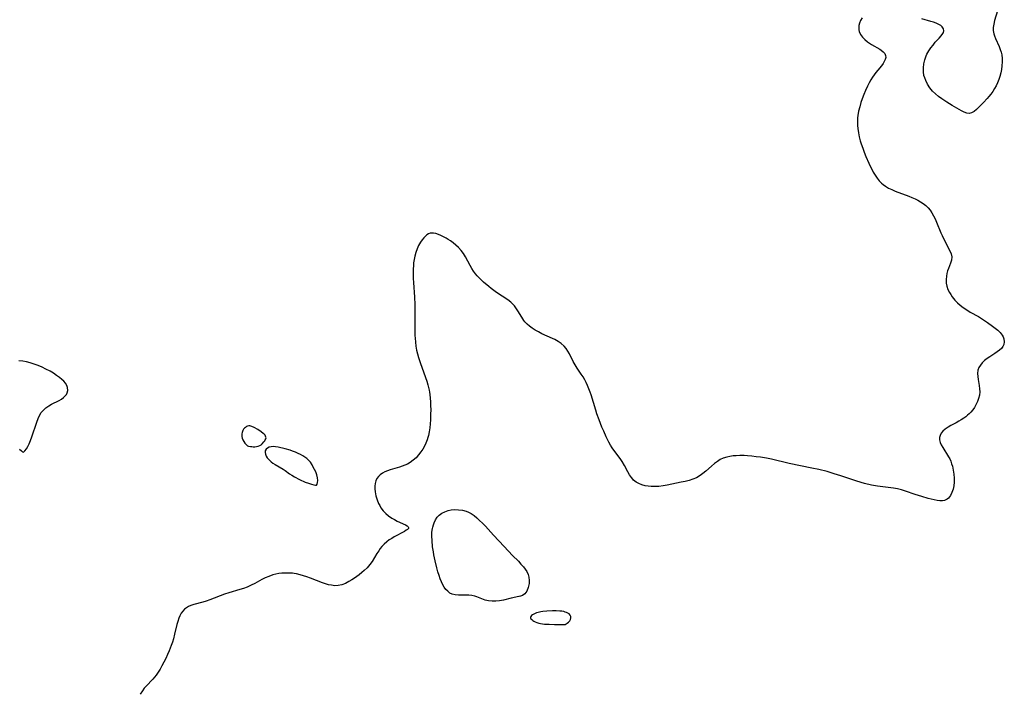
# Model space of a CAD drawing. Header units: inches. Extents: x 1073367 to 1082519, y 1569854 to 1574957.
# Tile 289 of 565: x 1079677 to 1080114, y 1571420 to 1571719. Entities that reach past the tile are written whole.
import ezdxf

# ---------------------------------------------------------------- set-up
doc = ezdxf.new("R2010")
doc.units = ezdxf.units.IN
doc.header["$MEASUREMENT"] = 0
doc.layers.add('CGG_CurvaNivelLidar_v1', color=7, linetype='Continuous', lineweight=30, true_color=0x008008)

msp = doc.modelspace()

# ---------------------------------------------------------------- linework, layer by layer
at = {"layer": 'CGG_CurvaNivelLidar_v1'}
for points in [[(1080110.9943, 1571722.5911, 74.5), (1080109.6661, 1571718.2165, 74.5), (1080109.2623, 1571716.6834, 74.5), (1080108.991, 1571715.2107, 74.5), (1080108.9662, 1571713.7671, 74.5), (1080109.262, 1571712.3403, 74.5), (1080109.5594, 1571711.474, 74.5), (1080110.0317, 1571710.3106, 74.5), (1080111.6474, 1571706.6554, 74.5), (1080112.1179, 1571705.4473, 74.5), (1080112.5182, 1571704.2121, 74.5), (1080112.8152, 1571702.9471, 74.5), (1080112.9993, 1571701.4267, 74.5), (1080113.0263, 1571699.8731, 74.5), (1080112.9051, 1571698.1325, 74.5), (1080112.6803, 1571696.5565, 74.5), (1080112.357, 1571694.9808, 74.5), (1080111.9392, 1571693.4163, 74.5), (1080111.4735, 1571692.0057, 74.5), (1080110.9253, 1571690.6232, 74.5), (1080110.2991, 1571689.2925, 74.5), (1080109.5955, 1571688.0042, 74.5), (1080108.8196, 1571686.765, 74.5), (1080107.973, 1571685.5848, 74.5), (1080107.1164, 1571684.5328, 74.5), (1080106.3945, 1571683.7053, 74.5), (1080104.6438, 1571681.8016, 74.5), (1080102.6375, 1571679.7565, 74.5), (1080101.56, 1571678.7564, 74.5), (1080100.4984, 1571677.9159, 74.5), (1080099.4383, 1571677.3073, 74.5), (1080098.3645, 1571677.0194, 74.5), (1080097.2772, 1571677.1147, 74.5), (1080096.1497, 1571677.5089, 74.5), (1080094.969, 1571678.1016, 74.5), (1080090.7976, 1571680.4742, 74.5), (1080088.3698, 1571681.9643, 74.5), (1080086.1734, 1571683.4311, 74.5), (1080084.7158, 1571684.5132, 74.5), (1080083.3369, 1571685.6792, 74.5), (1080082.0739, 1571686.946, 74.5), (1080080.9007, 1571688.4141, 74.5), (1080079.8996, 1571689.9854, 74.5), (1080079.0755, 1571691.6304, 74.5), (1080078.6115, 1571692.8252, 74.5), (1080078.3056, 1571693.8689, 74.5), (1080078.0487, 1571695.4234, 74.5), (1080078.0138, 1571697.2144, 74.5), (1080078.2131, 1571699.0132, 74.5), (1080078.6219, 1571700.7896, 74.5), (1080079.2342, 1571702.512, 74.5), (1080079.6214, 1571703.3452, 74.5), (1080080.4163, 1571704.7572, 74.5), (1080081.3213, 1571706.1055, 74.5), (1080082.3016, 1571707.3832, 74.5), (1080083.3259, 1571708.5791, 74.5), (1080085.0956, 1571710.4633, 74.5), (1080085.9813, 1571711.4622, 74.5), (1080086.6761, 1571712.4168, 74.5), (1080086.9265, 1571712.8839, 74.5), (1080087.1521, 1571713.7131, 74.5), (1080087.0278, 1571714.5094, 74.5), (1080086.4386, 1571715.3922, 74.5), (1080085.7238, 1571715.9725, 74.5), (1080084.8288, 1571716.4966, 74.5), (1080083.7491, 1571717.0061, 74.5), (1080082.5504, 1571717.4771, 74.5), (1080081.3571, 1571717.8755, 74.5), (1080077.3912, 1571719.0686, 74.5)], [(1080050.8072, 1571719.4027, 74.5), (1080050.1429, 1571718.2399, 74.5), (1080049.6575, 1571717.028, 74.5), (1080049.4211, 1571716.0713, 74.5), (1080049.3245, 1571715.1105, 74.5), (1080049.3866, 1571714.1587, 74.5), (1080049.5889, 1571713.312, 74.5), (1080050.1172, 1571712.1186, 74.5), (1080050.9533, 1571710.9031, 74.5), (1080052.0001, 1571709.7849, 74.5), (1080053.2062, 1571708.7768, 74.5), (1080054.1198, 1571708.1428, 74.5), (1080055.0669, 1571707.5536, 74.5), (1080058.6586, 1571705.4831, 74.5), (1080059.3614, 1571705.0239, 74.5), (1080060.2109, 1571704.334, 74.5), (1080060.8573, 1571703.5816, 74.5), (1080061.2413, 1571702.7622, 74.5), (1080061.3164, 1571701.8859, 74.5), (1080061.1207, 1571700.9644, 74.5), (1080060.6969, 1571700.0228, 74.5), (1080060.1107, 1571699.116, 74.5), (1080059.3972, 1571698.1967, 74.5), (1080057.7832, 1571696.2671, 74.5), (1080056.9577, 1571695.2321, 74.5), (1080056.2043, 1571694.2099, 74.5), (1080055.4779, 1571693.1391, 74.5), (1080054.6812, 1571691.8543, 74.5), (1080053.9286, 1571690.522, 74.5), (1080053.2229, 1571689.1497, 74.5), (1080052.2948, 1571687.1273, 74.5), (1080051.5606, 1571685.3474, 74.5), (1080050.8852, 1571683.5417, 74.5), (1080050.3188, 1571681.8508, 74.5), (1080049.7662, 1571679.9483, 74.5), (1080049.3086, 1571678.0323, 74.5), (1080048.9657, 1571676.107, 74.5), (1080048.8406, 1571675.0855, 74.5), (1080048.7616, 1571674.0627, 74.5), (1080048.735, 1571672.98, 74.5), (1080048.7818, 1571671.6182, 74.5), (1080048.907, 1571670.2571, 74.5), (1080049.1779, 1571668.4647, 74.5), (1080049.5519, 1571666.6813, 74.5), (1080050.0176, 1571664.9111, 74.5), (1080050.4628, 1571663.4688, 74.5), (1080051.089, 1571661.6529, 74.5), (1080051.7659, 1571659.8517, 74.5), (1080052.563, 1571657.858, 74.5), (1080053.7878, 1571654.96, 74.5), (1080054.4414, 1571653.5426, 74.5), (1080055.1046, 1571652.2216, 74.5), (1080055.8079, 1571650.936, 74.5), (1080056.6236, 1571649.5806, 74.5), (1080057.5003, 1571648.2902, 74.5), (1080058.4547, 1571647.0847, 74.5), (1080059.5084, 1571645.9891, 74.5), (1080060.1456, 1571645.4384, 74.5), (1080061.2309, 1571644.6571, 74.5), (1080062.6041, 1571643.8671, 74.5), (1080064.0588, 1571643.1777, 74.5), (1080065.5696, 1571642.5528, 74.5), (1080071.5119, 1571640.3007, 74.5), (1080072.9697, 1571639.713, 74.5), (1080074.3945, 1571639.0796, 74.5), (1080075.609, 1571638.4654, 74.5), (1080076.7765, 1571637.7925, 74.5), (1080077.8877, 1571637.0564, 74.5), (1080079.0487, 1571636.1494, 74.5), (1080080.103, 1571635.1398, 74.5), (1080080.9998, 1571634.0615, 74.5), (1080081.7932, 1571632.8929, 74.5), (1080082.5394, 1571631.5777, 74.5), (1080083.2104, 1571630.2037, 74.5), (1080083.8258, 1571628.7895, 74.5), (1080085.7862, 1571623.9467, 74.5), (1080086.3089, 1571622.7826, 74.5), (1080087.5104, 1571620.3352, 74.5), (1080089.8356, 1571616.006, 74.5), (1080090.4006, 1571614.6458, 74.5), (1080090.6635, 1571613.2922, 74.5), (1080090.5409, 1571611.9414, 74.5), (1080090.1329, 1571610.5688, 74.5), (1080089.1849, 1571608.2035, 74.5), (1080088.7953, 1571607.0869, 74.5), (1080088.4731, 1571605.9275, 74.5), (1080088.2415, 1571604.7361, 74.5), (1080088.12, 1571603.2898, 74.5), (1080088.2156, 1571601.7047, 74.5), (1080088.5001, 1571600.2957, 74.5), (1080088.9557, 1571598.9134, 74.5), (1080089.5716, 1571597.5745, 74.5), (1080090.1454, 1571596.5903, 74.5), (1080090.7936, 1571595.6372, 74.5), (1080091.3705, 1571594.8783, 74.5), (1080091.9905, 1571594.1436, 74.5), (1080093.1363, 1571592.9706, 74.5), (1080094.3866, 1571591.8719, 74.5), (1080095.7169, 1571590.839, 74.5), (1080097.2611, 1571589.7686, 74.5), (1080098.8674, 1571588.7814, 74.5), (1080102.4671, 1571586.8243, 74.5), (1080103.8469, 1571586.0139, 74.5), (1080105.1932, 1571585.1587, 74.5), (1080106.5018, 1571584.2701, 74.5), (1080108.77, 1571582.5978, 74.5), (1080109.9319, 1571581.6837, 74.5), (1080111.0181, 1571580.7673, 74.5), (1080112.0882, 1571579.742, 74.5), (1080112.9548, 1571578.669, 74.5), (1080113.4134, 1571577.8488, 74.5), (1080113.7317, 1571577.0039, 74.5), (1080113.946, 1571575.7062, 74.5), (1080113.7667, 1571574.4604, 74.5), (1080113.3199, 1571573.5729, 74.5), (1080112.6458, 1571572.7403, 74.5), (1080111.7983, 1571571.9525, 74.5), (1080110.8232, 1571571.2016, 74.5), (1080109.7909, 1571570.4986, 74.5), (1080107.4876, 1571569.0246, 74.5), (1080106.2935, 1571568.2089, 74.5), (1080105.1764, 1571567.3313, 74.5), (1080104.1779, 1571566.3631, 74.5), (1080103.3357, 1571565.3133, 74.5), (1080102.6846, 1571564.1909, 74.5), (1080102.2689, 1571563.0008, 74.5), (1080102.1163, 1571561.5789, 74.5), (1080102.1917, 1571560.2822, 74.5), (1080102.3849, 1571558.9461, 74.5), (1080102.8527, 1571556.2092, 74.5), (1080103.0087, 1571554.8235, 74.5), (1080103.0387, 1571553.4284, 74.5), (1080102.8854, 1571551.9693, 74.5), (1080102.5522, 1571550.5227, 74.5), (1080102.0559, 1571549.1048, 74.5), (1080101.3426, 1571547.6099, 74.5), (1080100.68, 1571546.4982, 74.5), (1080099.9263, 1571545.4365, 74.5), (1080099.0814, 1571544.4367, 74.5), (1080098.3014, 1571543.6549, 74.5), (1080097.6226, 1571543.0585, 74.5), (1080096.8053, 1571542.4167, 74.5), (1080095.9549, 1571541.8096, 74.5), (1080094.8453, 1571541.0791, 74.5), (1080093.7116, 1571540.3885, 74.5), (1080092.5655, 1571539.7379, 74.5), (1080090.1917, 1571538.4655, 74.5), (1080089.0722, 1571537.8186, 74.5), (1080087.7717, 1571536.9265, 74.5), (1080086.6703, 1571535.9388, 74.5), (1080085.9716, 1571535.0605, 74.5), (1080085.4791, 1571534.1203, 74.5), (1080085.23, 1571533.1293, 74.5), (1080085.2542, 1571532.0861, 74.5), (1080085.5138, 1571531.0139, 74.5), (1080085.9572, 1571529.9249, 74.5), (1080086.634, 1571528.6672, 74.5), (1080089.2522, 1571524.5938, 74.5), (1080089.7584, 1571523.6502, 74.5), (1080090.1933, 1571522.6653, 74.5), (1080090.5749, 1571521.5607, 74.5), (1080090.89, 1571520.42, 74.5), (1080091.285, 1571518.6475, 74.5), (1080091.5565, 1571516.8342, 74.5), (1080091.6638, 1571515.0662, 74.5), (1080091.6268, 1571513.3119, 74.5), (1080091.4755, 1571511.7734, 74.5), (1080091.1956, 1571510.3027, 74.5), (1080090.7083, 1571508.7825, 74.5), (1080090.0466, 1571507.4364, 74.5), (1080089.2174, 1571506.3255, 74.5), (1080088.5906, 1571505.7739, 74.5), (1080088.064, 1571505.4639, 74.5), (1080087.3475, 1571505.2099, 74.5), (1080086.5422, 1571505.0837, 74.5), (1080085.3767, 1571505.0893, 74.5), (1080084.1323, 1571505.2447, 74.5), (1080082.8245, 1571505.5018, 74.5), (1080080.1561, 1571506.1425, 74.5), (1080077.3461, 1571506.9351, 74.5), (1080074.3765, 1571507.918, 74.5), (1080070.1316, 1571509.4208, 74.5), (1080068.3761, 1571509.9473, 74.5), (1080066.5507, 1571510.3562, 74.5), (1080064.8242, 1571510.6286, 74.5), (1080059.978, 1571511.2148, 74.5), (1080057.6188, 1571511.5875, 74.5), (1080055.0553, 1571512.0914, 74.5), (1080051.9491, 1571512.8136, 74.5), (1080050.4058, 1571513.2196, 74.5), (1080047.9893, 1571513.9293, 74.5), (1080046.3424, 1571514.47, 74.5), (1080041.4244, 1571516.1705, 74.5), (1080038.4679, 1571517.1013, 74.5), (1080035.2789, 1571518.0179, 74.5), (1080031.626, 1571518.9296, 74.5), (1080028.4742, 1571519.6203, 74.5), (1080018.5275, 1571521.6654, 74.5), (1080010.6479, 1571523.488, 74.5), (1080008.371, 1571523.9578, 74.5), (1080005.7258, 1571524.4061, 74.5), (1080003.8022, 1571524.6704, 74.5), (1080001.8807, 1571524.886, 74.5), (1079999.9663, 1571525.0495, 74.5), (1079998.4806, 1571525.1343, 74.5), (1079996.5038, 1571525.1682, 74.5), (1079995.0171, 1571525.1149, 74.5), (1079993.5544, 1571524.9871, 74.5), (1079992.124, 1571524.7785, 74.5), (1079990.7358, 1571524.4785, 74.5), (1079989.2065, 1571523.9927, 74.5), (1079987.8959, 1571523.3787, 74.5), (1079986.6438, 1571522.5921, 74.5), (1079985.2984, 1571521.5754, 74.5), (1079983.9861, 1571520.4695, 74.5), (1079981.4638, 1571518.247, 74.5), (1079980.216, 1571517.2139, 74.5), (1079978.9228, 1571516.264, 74.5), (1079977.3351, 1571515.3282, 74.5), (1079975.7223, 1571514.6415, 74.5), (1079974.027, 1571514.1043, 74.5), (1079972.2732, 1571513.665, 74.5), (1079970.4803, 1571513.28, 74.5), (1079964.3772, 1571512.0479, 74.5), (1079962.5074, 1571511.7299, 74.5), (1079960.6443, 1571511.4965, 74.5), (1079959.5519, 1571511.4152, 74.5), (1079958.4681, 1571511.3822, 74.5), (1079957.1959, 1571511.4121, 74.5), (1079955.9488, 1571511.5266, 74.5), (1079954.4902, 1571511.79, 74.5), (1079953.0954, 1571512.186, 74.5), (1079951.783, 1571512.7128, 74.5), (1079950.5765, 1571513.3771, 74.5), (1079949.9236, 1571513.8429, 74.5), (1079949.4022, 1571514.2975, 74.5), (1079949.0649, 1571514.6384, 74.5), (1079948.4236, 1571515.4082, 74.5), (1079947.6023, 1571516.6525, 74.5), (1079946.8611, 1571517.9972, 74.5), (1079945.3919, 1571520.8129, 74.5), (1079944.3813, 1571522.4886, 74.5), (1079943.4586, 1571523.8173, 74.5), (1079940.6953, 1571527.5296, 74.5), (1079939.9294, 1571528.6446, 74.5), (1079939.2032, 1571529.7919, 74.5), (1079938.4276, 1571531.1579, 74.5), (1079937.2376, 1571533.5346, 74.5), (1079936.157, 1571535.9409, 74.5), (1079935.3937, 1571537.7708, 74.5), (1079934.1413, 1571540.9523, 74.5), (1079933.1672, 1571543.6463, 74.5), (1079932.6225, 1571545.3317, 74.5), (1079930.5772, 1571552.0856, 74.5), (1079930.1512, 1571553.3402, 74.5), (1079929.5889, 1571554.8437, 74.5), (1079929.0197, 1571556.2081, 74.5), (1079928.399, 1571557.5398, 74.5), (1079927.7194, 1571558.8317, 74.5), (1079926.9955, 1571560.0495, 74.5), (1079926.228, 1571561.2324, 74.5), (1079924.3357, 1571564.0164, 74.5), (1079923.4493, 1571565.4238, 74.5), (1079922.6425, 1571566.8559, 74.5), (1079920.9661, 1571570.2595, 74.5), (1079920.2699, 1571571.4919, 74.5), (1079919.4798, 1571572.6563, 74.5), (1079918.5806, 1571573.7194, 74.5), (1079917.3368, 1571574.8562, 74.5), (1079915.9593, 1571575.8061, 74.5), (1079914.465, 1571576.6307, 74.5), (1079913.4568, 1571577.1186, 74.5), (1079908.7611, 1571579.2364, 74.5), (1079907.2084, 1571580.0053, 74.5), (1079905.7083, 1571580.8413, 74.5), (1079904.4366, 1571581.6596, 74.5), (1079903.2408, 1571582.5515, 74.5), (1079902.1373, 1571583.5213, 74.5), (1079901.1467, 1571584.5771, 74.5), (1079900.7056, 1571585.133, 74.5), (1079899.7772, 1571586.5142, 74.5), (1079898.1123, 1571589.3885, 74.5), (1079897.2189, 1571590.7734, 74.5), (1079896.5267, 1571591.6673, 74.5), (1079896.1811, 1571592.0589, 74.5), (1079894.9898, 1571593.1857, 74.5), (1079893.6605, 1571594.2113, 74.5), (1079888.6331, 1571597.6004, 74.5), (1079886.2873, 1571599.313, 74.5), (1079885.1344, 1571600.2066, 74.5), (1079882.8519, 1571602.1045, 74.5), (1079881.7633, 1571603.1014, 74.5), (1079880.7254, 1571604.1397, 74.5), (1079880.0033, 1571604.9352, 74.5), (1079879.3157, 1571605.7714, 74.5), (1079878.4385, 1571606.9619, 74.5), (1079877.6277, 1571608.1925, 74.5), (1079876.8779, 1571609.451, 74.5), (1079874.8127, 1571613.3682, 74.5), (1079873.9073, 1571614.8056, 74.5), (1079872.8756, 1571616.1751, 74.5), (1079871.7258, 1571617.4607, 74.5), (1079870.5876, 1571618.5397, 74.5), (1079869.3775, 1571619.5398, 74.5), (1079868.1155, 1571620.4635, 74.5), (1079867.2054, 1571621.0669, 74.5), (1079866.2845, 1571621.6291, 74.5), (1079865.1136, 1571622.2762, 74.5), (1079863.9491, 1571622.8434, 74.5), (1079862.8051, 1571623.3172, 74.5), (1079861.72, 1571623.6697, 74.5), (1079860.6767, 1571623.8782, 74.5), (1079859.8998, 1571623.9131, 74.5), (1079859.1593, 1571623.8104, 74.5), (1079858.4118, 1571623.5288, 74.5), (1079857.7035, 1571623.0911, 74.5), (1079857.1028, 1571622.5955, 74.5), (1079856.3186, 1571621.7861, 74.5), (1079855.575, 1571620.8507, 74.5), (1079854.8746, 1571619.8141, 74.5), (1079854.0415, 1571618.3519, 74.5), (1079853.3462, 1571616.8689, 74.5), (1079852.7552, 1571615.3072, 74.5), (1079852.2889, 1571613.6797, 74.5), (1079852.0024, 1571612.2412, 74.5), (1079851.8026, 1571610.7708, 74.5), (1079851.6806, 1571609.4305, 74.5), (1079851.6051, 1571608.0767, 74.5), (1079851.5719, 1571606.7133, 74.5), (1079851.6217, 1571603.7905, 74.5), (1079851.7123, 1571601.9691, 74.5), (1079852.1456, 1571595.5008, 74.5), (1079852.3205, 1571592.1632, 74.5), (1079852.3869, 1571589.2827, 74.5), (1079852.3734, 1571581.6787, 74.5), (1079852.4102, 1571578.5188, 74.5), (1079852.4654, 1571577.2286, 74.5), (1079852.6, 1571575.4351, 74.5), (1079852.8285, 1571573.6578, 74.5), (1079853.1508, 1571572.0054, 74.5), (1079853.5614, 1571570.3671, 74.5), (1079854.0383, 1571568.7397, 74.5), (1079854.7713, 1571566.5019, 74.5), (1079857.0946, 1571559.8026, 74.5), (1079857.6266, 1571558.1908, 74.5), (1079858.1163, 1571556.5722, 74.5), (1079858.4294, 1571555.401, 74.5), (1079858.6998, 1571554.2227, 74.5), (1079858.8795, 1571553.2711, 74.5), (1079859.0331, 1571552.2289, 74.5), (1079859.2029, 1571550.5966, 74.5), (1079859.3067, 1571548.9513, 74.5), (1079859.3591, 1571547.2965, 74.5), (1079859.3706, 1571545.6356, 74.5), (1079859.3326, 1571543.3624, 74.5), (1079859.24, 1571541.0478, 74.5), (1079859.1226, 1571539.2607, 74.5), (1079858.9511, 1571537.4874, 74.5), (1079858.7065, 1571535.7358, 74.5), (1079858.3634, 1571534.0163, 74.5), (1079858.1393, 1571533.1534, 74.5), (1079857.8042, 1571532.0932, 74.5), (1079857.2578, 1571530.6911, 74.5), (1079856.6164, 1571529.3332, 74.5), (1079855.8876, 1571528.0244, 74.5), (1079855.0738, 1571526.7727, 74.5), (1079854.029, 1571525.4131, 74.5), (1079852.8743, 1571524.1578, 74.5), (1079851.6459, 1571523.0558, 74.5), (1079850.3131, 1571522.0913, 74.5), (1079849.1273, 1571521.41, 74.5), (1079847.8816, 1571520.8333, 74.5), (1079846.6979, 1571520.3877, 74.5), (1079845.4899, 1571520.0012, 74.5), (1079841.322, 1571518.8083, 74.5), (1079840.1682, 1571518.4119, 74.5), (1079839.0738, 1571517.9522, 74.5), (1079837.9752, 1571517.3565, 74.5), (1079836.996, 1571516.6496, 74.5), (1079836.1666, 1571515.8205, 74.5), (1079835.5413, 1571514.9093, 74.5), (1079835.0759, 1571513.8978, 74.5), (1079834.767, 1571512.8071, 74.5), (1079834.608, 1571511.5958, 74.5), (1079834.5986, 1571510.3371, 74.5), (1079834.7197, 1571509.0485, 74.5), (1079834.8708, 1571508.1554, 74.5), (1079835.0717, 1571507.2603, 74.5), (1079835.5787, 1571505.569, 74.5), (1079836.2476, 1571503.9186, 74.5), (1079836.7491, 1571502.9299, 74.5), (1079837.3224, 1571501.9806, 74.5), (1079838.3084, 1571500.666, 74.5), (1079839.4384, 1571499.4701, 74.5), (1079840.7213, 1571498.3777, 74.5), (1079842.0917, 1571497.4222, 74.5), (1079843.2731, 1571496.7282, 74.5), (1079844.4569, 1571496.114, 74.5), (1079848.1875, 1571494.3805, 74.5), (1079848.891, 1571493.9871, 74.5), (1079849.3753, 1571493.5927, 74.5), (1079849.5771, 1571493.1887, 74.5), (1079849.4688, 1571492.8009, 74.5), (1079849.1125, 1571492.4, 74.5), (1079848.5569, 1571491.9879, 74.5), (1079847.7502, 1571491.5105, 74.5), (1079843.2093, 1571489.071, 74.5), (1079842.0768, 1571488.4068, 74.5), (1079840.9599, 1571487.6865, 74.5), (1079839.8834, 1571486.8915, 74.5), (1079838.7579, 1571485.8993, 74.5), (1079837.7219, 1571484.8011, 74.5), (1079836.9927, 1571483.8953, 74.5), (1079836.3124, 1571482.9455, 74.5), (1079835.5266, 1571481.733, 74.5), (1079833.3579, 1571478.207, 74.5), (1079832.3044, 1571476.75, 74.5), (1079831.141, 1571475.3745, 74.5), (1079829.8752, 1571474.0965, 74.5), (1079828.8354, 1571473.1892, 74.5), (1079827.5766, 1571472.1981, 74.5), (1079825.5547, 1571470.7533, 74.5), (1079824.3258, 1571469.96, 74.5), (1079823.0825, 1571469.2284, 74.5), (1079821.5166, 1571468.4312, 74.5), (1079819.9263, 1571467.8159, 74.5), (1079818.3005, 1571467.4586, 74.5), (1079816.8414, 1571467.4094, 74.5), (1079815.3538, 1571467.5685, 74.5), (1079814.0454, 1571467.8371, 74.5), (1079812.728, 1571468.2041, 74.5), (1079811.2992, 1571468.6901, 74.5), (1079805.9858, 1571470.743, 74.5), (1079804.4657, 1571471.2941, 74.5), (1079802.9361, 1571471.805, 74.5), (1079801.3975, 1571472.2561, 74.5), (1079799.8499, 1571472.6246, 74.5), (1079798.8387, 1571472.8068, 74.5), (1079798.0219, 1571472.9139, 74.5), (1079796.4428, 1571473.0264, 74.5), (1079794.8623, 1571473.0265, 74.5), (1079793.2876, 1571472.9219, 74.5), (1079791.933, 1571472.7476, 74.5), (1079790.594, 1571472.4931, 74.5), (1079789.2763, 1571472.1523, 74.5), (1079787.5265, 1571471.5374, 74.5), (1079785.9621, 1571470.85, 74.5), (1079784.4206, 1571470.085, 74.5), (1079781.2723, 1571468.41, 74.5), (1079779.6383, 1571467.5757, 74.5), (1079777.9708, 1571466.8211, 74.5), (1079776.3204, 1571466.2021, 74.5), (1079774.6979, 1571465.6839, 74.5), (1079769.7633, 1571464.2701, 74.5), (1079767.8407, 1571463.6414, 74.5), (1079761.3419, 1571461.1184, 74.5), (1079759.7782, 1571460.5856, 74.5), (1079758.2155, 1571460.1105, 74.5), (1079754.1885, 1571459.0089, 74.5), (1079752.9786, 1571458.6168, 74.5), (1079751.9342, 1571458.1815, 74.5), (1079750.9693, 1571457.6486, 74.5), (1079750.105, 1571456.9966, 74.5), (1079749.3065, 1571456.1444, 74.5), (1079748.6298, 1571455.1567, 74.5), (1079748.0557, 1571454.06, 74.5), (1079747.6373, 1571453.0582, 74.5), (1079747.1331, 1571451.5466, 74.5), (1079746.7611, 1571450.1794, 74.5), (1079745.7546, 1571445.8954, 74.5), (1079745.2093, 1571443.8337, 74.5), (1079744.7409, 1571442.3174, 74.5), (1079744.2193, 1571440.8147, 74.5), (1079743.3128, 1571438.5099, 74.5), (1079742.5622, 1571436.8184, 74.5), (1079741.7684, 1571435.1521, 74.5), (1079740.1163, 1571431.8626, 74.5), (1079739.3187, 1571430.4106, 74.5), (1079738.4624, 1571429.0075, 74.5), (1079737.5287, 1571427.6703, 74.5), (1079736.8291, 1571426.7923, 74.5), (1079736.0922, 1571425.949, 74.5), (1079733.1509, 1571422.8694, 74.5), (1079732.2607, 1571421.8574, 74.5), (1079731.4296, 1571420.7969, 74.5), (1079730.4223, 1571419.2758, 74.5)], [(1079676.8488, 1571528.0374, 74.5), (1079677.718, 1571527.2979, 74.5), (1079678.2949, 1571526.8471, 74.5), (1079678.5, 1571526.7208, 74.5), (1079678.7983, 1571526.7877, 74.5), (1079679.2986, 1571527.2637, 74.5), (1079679.9289, 1571528.1142, 74.5), (1079680.5213, 1571529.1412, 74.5), (1079681.1239, 1571530.399, 74.5), (1079681.7227, 1571531.8441, 74.5), (1079682.3276, 1571533.4788, 74.5), (1079684.5322, 1571540.0047, 74.5), (1079685.1532, 1571541.5879, 74.5), (1079685.808, 1571542.977, 74.5), (1079686.5731, 1571544.2238, 74.5), (1079687.4749, 1571545.3299, 74.5), (1079688.6338, 1571546.3832, 74.5), (1079689.9282, 1571547.2842, 74.5), (1079691.1387, 1571547.9693, 74.5), (1079694.4852, 1571549.6632, 74.5), (1079695.5077, 1571550.2557, 74.5), (1079696.4277, 1571550.896, 74.5), (1079697.2058, 1571551.6088, 74.5), (1079697.7362, 1571552.3043, 74.5), (1079698.1098, 1571553.061, 74.5), (1079698.3337, 1571554.0763, 74.5), (1079698.2275, 1571555.3396, 74.5), (1079697.8653, 1571556.308, 74.5), (1079697.2901, 1571557.2481, 74.5), (1079696.554, 1571558.1289, 74.5), (1079695.6798, 1571558.9747, 74.5), (1079694.6969, 1571559.7899, 74.5), (1079693.3661, 1571560.7595, 74.5), (1079691.9378, 1571561.6891, 74.5), (1079690.4362, 1571562.5775, 74.5), (1079688.6059, 1571563.5586, 74.5), (1079686.9089, 1571564.3741, 74.5), (1079685.1725, 1571565.1188, 74.5), (1079683.4044, 1571565.7802, 74.5), (1079681.6085, 1571566.338, 74.5), (1079680.0239, 1571566.7217, 74.5), (1079678.4284, 1571567.0084, 74.5), (1079676.5384, 1571567.2232, 74.5)]]:
    msp.add_polyline3d(points, dxfattribs=at)
for points in [[(1079778.5, 1571529.302, 74.5), (1079779.3543, 1571529.1704, 74.5), (1079779.949, 1571529.1163, 74.5), (1079780.634, 1571529.0866, 74.5), (1079781.3719, 1571529.0997, 74.5), (1079782.1249, 1571529.1748, 74.5), (1079782.8547, 1571529.3323, 74.5), (1079783.545, 1571529.5948, 74.5), (1079784.1469, 1571529.9381, 74.5), (1079784.6384, 1571530.33, 74.5), (1079785.3969, 1571531.1812, 74.5), (1079785.7161, 1571531.6273, 74.5), (1079785.9826, 1571532.0772, 74.5), (1079786.1807, 1571532.5251, 74.5), (1079786.2894, 1571532.9655, 74.5), (1079786.2807, 1571533.3926, 74.5), (1079786.1303, 1571533.8079, 74.5), (1079785.864, 1571534.208, 74.5), (1079785.5131, 1571534.597, 74.5), (1079785.1014, 1571534.9774, 74.5), (1079784.1604, 1571535.7184, 74.5), (1079782.5998, 1571536.7778, 74.5), (1079781.049, 1571537.6707, 74.5), (1079780.043, 1571538.1194, 74.5), (1079779.5493, 1571538.2755, 74.5), (1079779.0662, 1571538.3652, 74.5), (1079778.5981, 1571538.3663, 74.5), (1079778.091, 1571538.2387, 74.5), (1079777.6101, 1571537.9964, 74.5), (1079777.1577, 1571537.6659, 74.5), (1079776.7397, 1571537.2659, 74.5), (1079776.3661, 1571536.808, 74.5), (1079776.0522, 1571536.2981, 74.5), (1079775.8444, 1571535.826, 74.5), (1079775.6884, 1571535.3264, 74.5), (1079775.581, 1571534.8074, 74.5), (1079775.543, 1571534.241, 74.5), (1079775.5995, 1571533.614, 74.5), (1079775.7833, 1571532.8529, 74.5), (1079776.0777, 1571532.0901, 74.5), (1079776.4606, 1571531.3654, 74.5), (1079776.9085, 1571530.7164, 74.5), (1079777.3548, 1571530.2071, 74.5), (1079777.7846, 1571529.8004, 74.5), (1079778.1506, 1571529.5059, 74.5)], [(1079808.5, 1571511.9717, 74.5), (1079808.7283, 1571512.0531, 74.5), (1079809.0071, 1571512.5204, 74.5), (1079809.1877, 1571513.1894, 74.5), (1079809.2583, 1571514.0544, 74.5), (1079809.1518, 1571515.2419, 74.5), (1079808.8398, 1571516.5474, 74.5), (1079808.3473, 1571517.8981, 74.5), (1079807.843, 1571518.9779, 74.5), (1079807.2821, 1571520.0203, 74.5), (1079806.7055, 1571521.0075, 74.5), (1079805.9763, 1571522.1631, 74.5), (1079805.2118, 1571523.1058, 74.5), (1079804.4469, 1571523.8051, 74.5), (1079803.5827, 1571524.4432, 74.5), (1079802.6435, 1571525.033, 74.5), (1079801.6478, 1571525.5833, 74.5), (1079800.6099, 1571526.0991, 74.5), (1079799.377, 1571526.6504, 74.5), (1079798.1102, 1571527.1469, 74.5), (1079796.9977, 1571527.5216, 74.5), (1079794.7503, 1571528.1493, 74.5), (1079791.65, 1571528.832, 74.5), (1079790.5432, 1571529.0212, 74.5), (1079789.4928, 1571529.1189, 74.5), (1079788.5167, 1571529.0749, 74.5), (1079787.6479, 1571528.8511, 74.5), (1079786.9067, 1571528.4667, 74.5), (1079786.3342, 1571527.9476, 74.5), (1079785.9845, 1571527.3102, 74.5), (1079785.9028, 1571526.5793, 74.5), (1079786.0499, 1571525.7803, 74.5), (1079786.3846, 1571524.9478, 74.5), (1079786.8792, 1571524.1139, 74.5), (1079787.6229, 1571523.1972, 74.5), (1079788.5218, 1571522.3737, 74.5), (1079789.3869, 1571521.7312, 74.5), (1079790.3162, 1571521.1314, 74.5), (1079793.8417, 1571519.128, 74.5), (1079794.8189, 1571518.4817, 74.5), (1079796.6957, 1571517.106, 74.5), (1079797.7363, 1571516.3903, 74.5), (1079798.9148, 1571515.6883, 74.5), (1079801.2075, 1571514.5639, 74.5), (1079803.7427, 1571513.4047, 74.5), (1079805.1832, 1571512.852, 74.5), (1079806.4775, 1571512.4303, 74.5), (1079807.5272, 1571512.1418, 74.5), (1079808.2342, 1571511.9887, 74.5)], [(1079898.5, 1571462.6656, 74.5), (1079895.1486, 1571461.8204, 74.5), (1079891.7594, 1571461.0104, 74.5), (1079889.851, 1571460.6672, 74.5), (1079888.2455, 1571460.5296, 74.5), (1079886.6447, 1571460.5432, 74.5), (1079885.0992, 1571460.7087, 74.5), (1079883.5348, 1571461.0484, 74.5), (1079882.1384, 1571461.4993, 74.5), (1079879.7855, 1571462.4654, 74.5), (1079879.0115, 1571462.748, 74.5), (1079877.6517, 1571463.0916, 74.5), (1079876.2563, 1571463.2067, 74.5), (1079873.2897, 1571463.1345, 74.5), (1079871.7121, 1571463.1285, 74.5), (1079870.1795, 1571463.2868, 74.5), (1079868.9596, 1571463.6282, 74.5), (1079867.9403, 1571464.1369, 74.5), (1079866.9294, 1571464.9286, 74.5), (1079866.1423, 1571465.7827, 74.5), (1079865.4296, 1571466.7585, 74.5), (1079864.7828, 1571467.8322, 74.5), (1079864.1537, 1571469.0855, 74.5), (1079863.5792, 1571470.4888, 74.5), (1079863.0751, 1571471.9611, 74.5), (1079862.6207, 1571473.4835, 74.5), (1079862.13, 1571475.311, 74.5), (1079861.3581, 1571478.4852, 74.5), (1079860.7916, 1571481.1348, 74.5), (1079860.5629, 1571482.3988, 74.5), (1079860.2391, 1571484.6733, 74.5), (1079859.9797, 1571487.5262, 74.5), (1079859.9108, 1571489.3453, 74.5), (1079859.9584, 1571491.1217, 74.5), (1079860.1677, 1571492.8352, 74.5), (1079860.2872, 1571493.4077, 74.5), (1079860.5671, 1571494.4076, 74.5), (1079860.9213, 1571495.3658, 74.5), (1079861.5309, 1571496.6305, 74.5), (1079862.2775, 1571497.7725, 74.5), (1079863.1793, 1571498.7524, 74.5), (1079864.3555, 1571499.602, 74.5), (1079865.6879, 1571500.2568, 74.5), (1079867.0719, 1571500.7351, 74.5), (1079868.5281, 1571501.0505, 74.5), (1079870.0962, 1571501.1816, 74.5), (1079871.7801, 1571501.1163, 74.5), (1079873.4583, 1571500.8624, 74.5), (1079875.0985, 1571500.4267, 74.5), (1079876.2077, 1571500.0073, 74.5), (1079877.2682, 1571499.48, 74.5), (1079878.6018, 1571498.5912, 74.5), (1079879.8611, 1571497.5429, 74.5), (1079881.0828, 1571496.3918, 74.5), (1079882.3753, 1571495.0974, 74.5), (1079883.6531, 1571493.7515, 74.5), (1079887.2393, 1571489.838, 74.5), (1079891.9924, 1571484.839, 74.5), (1079895.7354, 1571480.8442, 74.5), (1079898.287, 1571478.2626, 74.5), (1079899.4373, 1571477.0299, 74.5), (1079900.5302, 1571475.7841, 74.5), (1079901.3367, 1571474.7768, 74.5), (1079902.0386, 1571473.6572, 74.5), (1079902.5817, 1571472.4279, 74.5), (1079902.9227, 1571471.1229, 74.5), (1079903.0704, 1571469.7733, 74.5), (1079903.0371, 1571468.4292, 74.5), (1079902.6917, 1571466.5924, 74.5), (1079902.0431, 1571465.0413, 74.5), (1079901.1435, 1571463.8476, 74.5), (1079900.1368, 1571463.0876, 74.5), (1079899.2158, 1571462.6904, 74.5), (1079898.6052, 1571462.6156, 74.5)], [(1079918.5, 1571450.1846, 75), (1079918.6518, 1571450.1507, 75), (1079918.9951, 1571450.2295, 75), (1079919.4646, 1571450.4171, 75), (1079919.9929, 1571450.7186, 75), (1079920.5773, 1571451.1962, 75), (1079921.0834, 1571451.7929, 75), (1079921.4498, 1571452.4641, 75), (1079921.6161, 1571453.1588, 75), (1079921.5454, 1571453.8003, 75), (1079921.267, 1571454.3806, 75), (1079920.8193, 1571454.8679, 75), (1079920.2456, 1571455.2406, 75), (1079919.6697, 1571455.508, 75), (1079919.0503, 1571455.7239, 75), (1079918.3976, 1571455.8901, 75), (1079917.5863, 1571456.0266, 75), (1079916.7493, 1571456.113, 75), (1079915.0809, 1571456.196, 75), (1079913.4352, 1571456.2136, 75), (1079910.9554, 1571456.135, 75), (1079909.1822, 1571455.9626, 75), (1079908.3168, 1571455.8247, 75), (1079907.0039, 1571455.5184, 75), (1079906.3826, 1571455.3247, 75), (1079905.702, 1571455.0663, 75), (1079905.0783, 1571454.7783, 75), (1079904.5289, 1571454.4669, 75), (1079904.0779, 1571454.1365, 75), (1079903.7575, 1571453.7901, 75), (1079903.6104, 1571453.4293, 75), (1079903.6657, 1571453.0714, 75), (1079903.8861, 1571452.7086, 75), (1079904.2357, 1571452.3482, 75), (1079904.6869, 1571451.9982, 75), (1079905.219, 1571451.6674, 75), (1079905.817, 1571451.3663, 75), (1079906.5455, 1571451.0777, 75), (1079907.325, 1571450.8369, 75), (1079908.1423, 1571450.6428, 75), (1079908.9397, 1571450.5026, 75), (1079909.8156, 1571450.3962, 75), (1079911.8979, 1571450.2639, 75), (1079914.393, 1571450.2136, 75)]]:
    msp.add_polyline3d(points, close=True, dxfattribs=at)

doc.saveas('drawing.dxf')
